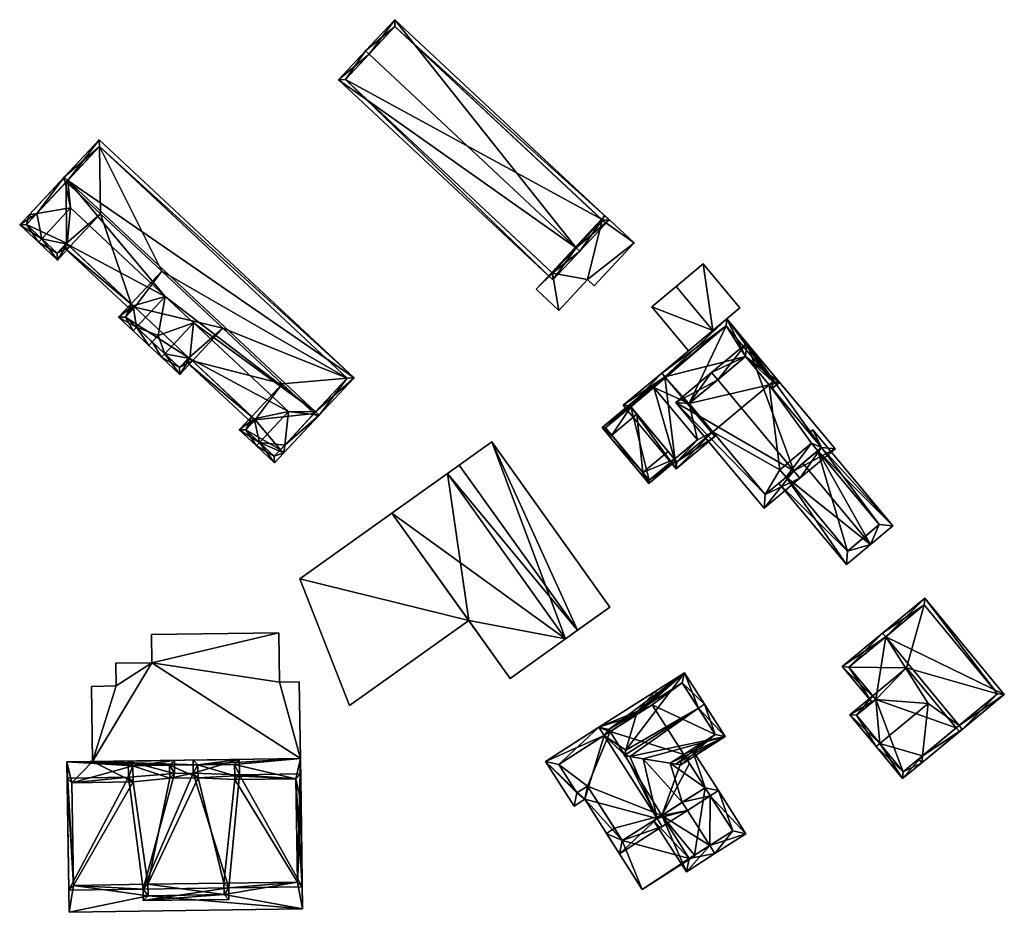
# Model space of a CAD drawing. Header units: inches. Extents: x 2685601 to 2690022, y 1235992 to 1239010.
# Tile 336 of 390: x 2689453 to 2689556, y 1237446 to 1237539. Entities that reach past the tile are written whole.
import ezdxf

# ---------------------------------------------------------------- set-up
doc = ezdxf.new("R2010")
doc.units = ezdxf.units.IN
doc.header["$MEASUREMENT"] = 0
doc.layers.add('Gebaeude Einzelhaus', color=10, linetype='Continuous')
doc.layers.add('Offenes Gebaeude', color=10, linetype='Continuous')

msp = doc.modelspace()

# ---------------------------------------------------------------- meshes
at = {"layer": 'Gebaeude Einzelhaus'}
mesh = msp.add_polyface(dxfattribs=at)
corners = [(2689511.064, 1237515.296, 483.507), (2689508.616, 1237511.945, 481.8), (2689511.429, 1237514.955, 483.507), (2689486.274, 1237532.823, 481.8), (2689489.451, 1237535.492, 483.507), (2689489.086, 1237535.833, 483.507), (2689514.479, 1237518.219, 481.8), (2689492.135, 1237539.096, 481.8), (2689508.593, 1237512.651, 482.007), (2689486.98, 1237532.846, 482.007), (2689513.773, 1237518.195, 481.991), (2689492.159, 1237538.39, 481.991), (2689513.683, 1237518.279, 479.667), (2689492.159, 1237538.39, 473.13), (2689513.773, 1237518.195, 479.667), (2689513.683, 1237518.279, 473.13), (2689486.98, 1237532.846, 473.13), (2689508.503, 1237512.735, 473.13), (2689508.503, 1237512.735, 479.667), (2689508.593, 1237512.651, 479.667), (2689513.773, 1237518.195, 473.13), (2689508.593, 1237512.651, 473.13)]
mesh.append_faces([[corners[k] for k in face] for face in [(4, 9, 5), (11, 4, 5), (5, 9, 3), (7, 11, 5), (10, 11, 6), (6, 11, 7), (8, 0, 2), (2, 0, 10), (2, 10, 6), (9, 8, 1), (3, 9, 1), (1, 8, 2), (0, 7, 4), (4, 7, 5), (2, 6, 0), (0, 6, 7), (3, 4, 5), (3, 0, 4), (3, 1, 0), (0, 1, 2)]], dxfattribs={"color": 13})
mesh.append_faces([[corners[k] for k in face] for face in [(15, 16, 13), (15, 17, 16), (15, 21, 17), (15, 20, 21), (10, 0, 14), (14, 0, 19), (19, 0, 8), (16, 18, 9), (9, 18, 8), (8, 18, 19), (16, 17, 18), (4, 11, 9), (9, 11, 16), (16, 11, 13), (13, 12, 15), (12, 10, 14), (13, 11, 12), (12, 11, 10)]], dxfattribs={"color": 41})
mesh = msp.add_polyface(dxfattribs=at)
corners = [(2689480.662, 1237494.732, 484.468), (2689484.091, 1237497.671, 484.167), (2689483.726, 1237498.012, 484.468), (2689480.569, 1237493.901, 484.167), (2689478.044, 1237494.999, 485.731), (2689481.053, 1237498.219, 485.731), (2689479.599, 1237492.863, 484.167), (2689477.703, 1237494.634, 485.731), (2689477.481, 1237497.471, 484.391), (2689475.913, 1237496.308, 484.167), (2689477.224, 1237497.711, 484.167), (2689479.575, 1237493.569, 484.468), (2689476.619, 1237496.331, 484.486), (2689477.589, 1237497.37, 484.486), (2689453.018, 1237517.699, 484.167), (2689454.973, 1237515.874, 485.731), (2689455.313, 1237516.238, 485.731), (2689454.798, 1237518.873, 484.459), (2689458.322, 1237519.458, 485.731), (2689457.511, 1237522.508, 484.167), (2689457.876, 1237522.167, 484.459), (2689453.989, 1237518.738, 484.167), (2689457.976, 1237515.697, 484.391), (2689456.948, 1237514.028, 484.167), (2689458.259, 1237515.432, 484.167), (2689453.724, 1237517.723, 484.459), (2689456.924, 1237514.734, 484.456), (2689457.894, 1237515.773, 484.456), (2689465.189, 1237507.011, 485.731), (2689468.197, 1237510.231, 485.731), (2689464.864, 1237509.26, 484.391), (2689463.336, 1237508.059, 484.167), (2689464.647, 1237509.463, 484.167), (2689464.848, 1237506.646, 485.731), (2689467.457, 1237506.153, 484.167), (2689466.828, 1237505.479, 484.167), (2689466.486, 1237505.114, 484.167), (2689467.798, 1237503.89, 485.731), (2689468.138, 1237504.254, 485.731), (2689471.147, 1237507.475, 485.731), (2689470.754, 1237503.756, 484.391), (2689469.718, 1237502.095, 484.167), (2689471.029, 1237503.499, 484.167), (2689464.043, 1237508.083, 484.545), (2689465.013, 1237509.121, 484.546), (2689469.694, 1237502.801, 484.464), (2689470.664, 1237503.84, 484.464), (2689458.032, 1237522.333, 486.585), (2689487.886, 1237501.733, 484.167), (2689461.305, 1237526.569, 484.167), (2689483.883, 1237498.179, 486.585), (2689484.248, 1237497.838, 486.585), (2689457.666, 1237522.675, 486.585), (2689470.323, 1237503.475, 484.167), (2689470.664, 1237503.84, 484.391), (2689477.248, 1237497.004, 484.167), (2689477.589, 1237497.37, 484.391), (2689480.204, 1237494.242, 484.167), (2689454.354, 1237518.397, 484.167), (2689457.553, 1237515.408, 484.167), (2689457.894, 1237515.773, 484.391), (2689464.672, 1237508.756, 484.167), (2689465.013, 1237509.121, 484.391), (2689487.18, 1237501.709, 484.394), (2689461.329, 1237525.863, 484.394), (2689477.589, 1237497.37, 471.601), (2689477.224, 1237497.711, 471.601), (2689476.619, 1237496.331, 471.601), (2689479.575, 1237493.569, 471.601), (2689480.204, 1237494.242, 471.601), (2689483.726, 1237498.012, 471.601), (2689480.405, 1237501.116, 471.601), (2689457.876, 1237522.167, 471.601), (2689453.724, 1237517.723, 471.601), (2689456.924, 1237514.734, 471.601), (2689457.894, 1237515.773, 471.601), (2689458.259, 1237515.432, 471.601), (2689461.44, 1237518.836, 471.601), (2689465.013, 1237509.121, 471.601), (2689464.647, 1237509.463, 471.601), (2689464.043, 1237508.083, 471.601), (2689469.694, 1237502.801, 471.601), (2689470.664, 1237503.84, 471.601), (2689471.029, 1237503.499, 471.601), (2689467.829, 1237512.868, 471.601), (2689474.21, 1237506.904, 471.601), (2689487.18, 1237501.709, 471.601), (2689461.329, 1237525.863, 471.601)]
mesh.append_faces([[corners[k] for k in face] for face in [(48, 64, 49), (49, 64, 52), (52, 64, 47), (51, 63, 48), (48, 63, 64), (51, 50, 63), (51, 0, 50), (51, 3, 0), (0, 3, 57), (8, 53, 40), (40, 53, 54), (56, 55, 8), (8, 55, 53), (30, 59, 22), (22, 59, 60), (62, 61, 30), (30, 61, 59), (52, 17, 21), (21, 17, 58), (52, 47, 17), (30, 61, 62), (30, 59, 61), (30, 22, 59), (59, 22, 60), (17, 21, 58), (18, 52, 17), (17, 52, 21), (18, 47, 52), (51, 0, 3), (3, 0, 57), (50, 5, 51), (51, 5, 0), (8, 55, 56), (8, 53, 55), (5, 40, 8), (8, 40, 53), (53, 40, 54), (50, 39, 5), (5, 39, 40), (30, 29, 22), (22, 29, 18), (18, 29, 47), (47, 29, 50), (50, 29, 39), (39, 29, 34), (47, 49, 52), (51, 48, 50), (50, 48, 47), (47, 48, 49), (35, 38, 37), (37, 45, 41), (41, 45, 42), (42, 45, 40), (40, 45, 46), (37, 38, 45), (36, 35, 37), (35, 36, 28), (28, 36, 33), (31, 43, 33), (33, 43, 28), (43, 30, 44), (31, 32, 43), (43, 32, 30), (38, 40, 39), (37, 41, 38), (38, 41, 40), (40, 41, 42), (35, 38, 34), (34, 38, 39), (36, 37, 35), (35, 37, 38), (35, 28, 36), (36, 28, 33), (35, 34, 28), (28, 34, 29), (28, 31, 33), (28, 30, 31), (31, 30, 32), (28, 29, 30), (15, 26, 23), (23, 26, 24), (24, 26, 22), (22, 26, 27), (15, 16, 26), (17, 19, 20), (17, 21, 19), (17, 25, 21), (21, 25, 14), (14, 25, 15), (15, 25, 16), (16, 22, 18), (15, 23, 16), (16, 23, 22), (22, 23, 24), (14, 17, 21), (21, 17, 19), (19, 17, 20), (14, 16, 17), (17, 16, 18), (14, 15, 16), (9, 12, 7), (7, 12, 4), (12, 8, 13), (9, 10, 12), (12, 10, 8), (11, 7, 4), (11, 6, 7), (0, 3, 11), (11, 3, 6), (2, 1, 0), (0, 1, 3), (4, 9, 7), (4, 8, 9), (9, 8, 10), (4, 5, 8), (3, 4, 6), (6, 4, 7), (3, 0, 4), (4, 0, 5), (3, 1, 0), (0, 1, 2)]], dxfattribs={"color": 13})
mesh.append_faces([[corners[k] for k in face] for face in [(87, 77, 72), (77, 79, 76), (86, 84, 87), (87, 84, 77), (77, 84, 79), (86, 85, 84), (70, 71, 86), (86, 71, 85), (85, 71, 83), (83, 71, 66), (47, 20, 17), (47, 64, 20), (20, 64, 72), (72, 64, 87), (64, 63, 87), (87, 63, 86), (63, 70, 86), (0, 2, 50), (50, 2, 63), (63, 2, 70), (8, 42, 10), (10, 42, 66), (66, 42, 83), (8, 40, 42), (24, 30, 22), (79, 32, 76), (76, 32, 24), (24, 32, 30), (82, 85, 83), (82, 78, 85), (85, 78, 84), (84, 78, 79), (82, 80, 78), (82, 81, 80), (54, 40, 46), (54, 42, 40), (54, 82, 42), (42, 82, 83), (45, 54, 46), (45, 81, 54), (54, 81, 82), (35, 45, 38), (35, 81, 45), (35, 80, 81), (28, 43, 35), (35, 43, 80), (62, 43, 44), (62, 80, 43), (62, 78, 80), (30, 62, 44), (30, 32, 62), (62, 32, 78), (78, 32, 79), (75, 77, 76), (75, 72, 77), (75, 73, 72), (75, 74, 73), (60, 22, 27), (60, 24, 22), (60, 75, 24), (24, 75, 76), (26, 60, 27), (26, 74, 60), (60, 74, 75), (26, 73, 74), (16, 25, 26), (26, 25, 73), (17, 73, 25), (17, 72, 73), (17, 20, 72), (69, 65, 70), (70, 65, 71), (71, 65, 66), (69, 67, 65), (69, 68, 67), (0, 70, 2), (11, 69, 0), (0, 69, 70), (11, 68, 69), (11, 67, 68), (4, 12, 11), (11, 12, 67), (56, 12, 13), (56, 67, 12), (56, 65, 67), (8, 56, 13), (8, 10, 56), (56, 10, 65), (65, 10, 66)]], dxfattribs={"color": 41})
mesh = msp.add_polyface(dxfattribs=at)
corners = [(2689517.108, 1237515.813, 479.667), (2689512.246, 1237511.993, 479.667), (2689512.936, 1237511.348, 479.667), (2689513.773, 1237518.195, 479.667), (2689508.593, 1237512.651, 479.667), (2689509.243, 1237508.778, 479.667), (2689514.049, 1237518.671, 479.667), (2689513.683, 1237518.279, 479.667), (2689506.873, 1237510.991, 479.667), (2689508.503, 1237512.735, 479.667), (2689512.246, 1237511.993, 473.13), (2689509.243, 1237508.778, 473.13), (2689512.936, 1237511.348, 473.13), (2689517.108, 1237515.813, 473.13), (2689514.049, 1237518.671, 473.13), (2689513.683, 1237518.279, 473.13), (2689506.873, 1237510.991, 473.13), (2689508.503, 1237512.735, 473.13), (2689508.593, 1237512.651, 473.13), (2689513.773, 1237518.195, 473.13)]
mesh.append_faces([[corners[k] for k in face] for face in [(5, 4, 8), (8, 4, 9), (3, 6, 7), (3, 0, 6), (5, 1, 4), (4, 1, 3), (3, 1, 0), (0, 1, 2)]], dxfattribs={"color": 13})
mesh.append_faces([[corners[k] for k in face] for face in [(10, 13, 12), (10, 19, 13), (13, 19, 14), (14, 19, 15), (10, 18, 19), (18, 16, 17), (10, 11, 18), (18, 11, 16), (5, 8, 11), (11, 8, 16), (16, 9, 17), (16, 8, 9), (14, 15, 6), (6, 15, 7), (6, 0, 14), (14, 0, 13), (0, 2, 13), (13, 2, 12), (2, 1, 12), (12, 1, 10), (1, 5, 10), (10, 5, 11)]], dxfattribs={"color": 41})
mesh = msp.add_polyface(dxfattribs=at)
corners = [(2689525.188, 1237496.003, 485.165), (2689521.486, 1237492.263, 482.889), (2689525.508, 1237495.62, 485.165), (2689520.306, 1237501.85, 485.165), (2689515.965, 1237498.878, 482.889), (2689519.986, 1237502.234, 485.165), (2689526.753, 1237507.883, 479.855), (2689522.853, 1237499.055, 485.067), (2689528.726, 1237503.958, 480.458), (2689525.633, 1237495.725, 485.067), (2689525.313, 1237496.108, 485.067), (2689532.274, 1237501.268, 479.855), (2689531.186, 1237501.011, 480.457), (2689531.506, 1237500.627, 480.457), (2689516.669, 1237498.814, 483.106), (2689521.55, 1237492.966, 483.106), (2689531.57, 1237501.331, 480.156), (2689526.689, 1237507.179, 480.156), (2689526.689, 1237507.179, 474.686), (2689531.57, 1237501.331, 474.686), (2689516.669, 1237498.814, 479.86), (2689516.669, 1237498.814, 474.686), (2689520.646, 1237494.049, 480.709), (2689521.297, 1237493.269, 479.947), (2689521.55, 1237492.966, 474.686), (2689516.744, 1237498.724, 479.948), (2689517.395, 1237497.944, 480.709), (2689516.744, 1237498.724, 474.686), (2689521.297, 1237493.269, 474.686), (2689525.313, 1237496.108, 474.686), (2689531.186, 1237501.011, 474.686), (2689528.726, 1237503.958, 474.686), (2689522.853, 1237499.055, 474.686), (2689523.695, 1237495.27, 474.686), (2689519.141, 1237500.725, 474.686)]
mesh.append_faces([[corners[k] for k in face] for face in [(2, 0, 9), (9, 0, 10), (6, 17, 5), (5, 17, 3), (13, 16, 11), (11, 16, 6), (6, 16, 17), (13, 12, 16), (1, 15, 2), (2, 15, 0), (4, 14, 1), (1, 14, 15), (4, 5, 14), (14, 5, 3), (11, 12, 13), (6, 8, 11), (11, 8, 12), (7, 0, 10), (10, 0, 9), (9, 0, 2), (6, 3, 8), (8, 3, 7), (7, 3, 0), (6, 5, 3), (4, 3, 5), (4, 1, 3), (3, 1, 0), (0, 1, 2)]], dxfattribs={"color": 13})
mesh.append_faces([[corners[k] for k in face] for face in [(18, 34, 21), (21, 34, 27), (33, 24, 28), (33, 29, 24), (18, 32, 34), (34, 32, 33), (33, 32, 29), (18, 31, 32), (18, 19, 31), (31, 19, 30), (19, 16, 30), (30, 16, 12), (15, 10, 0), (15, 29, 10), (15, 24, 29), (24, 23, 28), (25, 20, 27), (27, 20, 21), (22, 14, 26), (26, 14, 25), (25, 14, 20), (24, 15, 23), (23, 15, 22), (22, 15, 14), (3, 20, 14), (20, 18, 21), (3, 17, 20), (20, 17, 18), (17, 16, 18), (18, 16, 19)]], dxfattribs={"color": 41})
mesh = msp.add_polyface(dxfattribs=at)
corners = [(2689533.742, 1237492.03, 488.007), (2689534.383, 1237491.263, 488.008), (2689538.063, 1237494.335, 485.449), (2689528.854, 1237505.366, 485.449), (2689525.815, 1237501.528, 488.008), (2689525.174, 1237502.295, 488.008), (2689521.444, 1237499.181, 485.449), (2689530.653, 1237488.15, 485.449), (2689536.654, 1237494.461, 485.984), (2689528.726, 1237503.958, 485.982), (2689522.853, 1237499.055, 485.976), (2689530.78, 1237489.559, 485.976), (2689534.69, 1237492.822, 483.286), (2689536.249, 1237494.123, 482.508), (2689536.654, 1237494.461, 482.306), (2689532.946, 1237491.367, 482.48), (2689530.78, 1237489.559, 474.686), (2689532.946, 1237491.367, 474.686), (2689536.249, 1237494.123, 474.686), (2689536.654, 1237494.461, 474.686), (2689531.186, 1237501.011, 480.457), (2689531.186, 1237501.011, 474.686), (2689528.726, 1237503.958, 480.458), (2689522.853, 1237499.055, 485.067), (2689525.313, 1237496.108, 485.067), (2689525.313, 1237496.108, 474.686), (2689535.594, 1237494.908, 474.686), (2689532.291, 1237492.151, 474.686), (2689522.853, 1237499.055, 474.686), (2689528.726, 1237503.958, 474.686)]
mesh.append_faces([[corners[k] for k in face] for face in [(6, 11, 7), (7, 11, 1), (1, 11, 0), (5, 10, 6), (6, 10, 11), (5, 4, 10), (5, 9, 4), (8, 1, 0), (8, 2, 1), (5, 3, 9), (9, 3, 8), (8, 3, 2), (0, 7, 1), (5, 6, 4), (4, 6, 0), (0, 6, 7), (0, 3, 4), (4, 3, 5), (0, 2, 3), (0, 1, 2)]], dxfattribs={"color": 13})
mesh.append_faces([[corners[k] for k in face] for face in [(21, 28, 29), (21, 25, 28), (21, 27, 25), (25, 27, 16), (16, 27, 17), (21, 26, 27), (21, 19, 26), (26, 19, 18), (16, 24, 25), (24, 10, 23), (16, 11, 24), (24, 11, 10), (23, 9, 22), (10, 4, 23), (23, 4, 9), (9, 20, 22), (20, 19, 21), (20, 14, 19), (9, 8, 20), (20, 8, 14), (14, 18, 19), (14, 13, 18), (15, 16, 17), (15, 11, 16), (12, 0, 15), (15, 0, 11), (14, 8, 13), (13, 8, 12), (12, 8, 0)]], dxfattribs={"color": 41})
mesh = msp.add_polyface(dxfattribs=at)
corners = [(2689516.669, 1237498.814, 479.86), (2689519.173, 1237501.078, 479.76), (2689513.756, 1237496.556, 479.76), (2689519.248, 1237500.967, 479.86), (2689514.76, 1237495.745, 480.709), (2689514.568, 1237495.584, 480.709), (2689516.744, 1237498.724, 479.948), (2689517.395, 1237497.944, 480.709), (2689517.819, 1237491.689, 480.709), (2689518.012, 1237491.85, 480.709), (2689520.646, 1237494.049, 480.709), (2689518.631, 1237490.718, 479.76), (2689521.457, 1237493.077, 479.76), (2689521.297, 1237493.269, 479.947), (2689519.258, 1237500.976, 479.76), (2689514.109, 1237496.525, 479.947), (2689518.663, 1237491.07, 479.947), (2689516.744, 1237498.724, 474.686), (2689514.109, 1237496.525, 474.686), (2689518.663, 1237491.07, 474.686), (2689521.297, 1237493.269, 474.686), (2689519.141, 1237500.725, 474.686), (2689523.695, 1237495.27, 474.686)]
mesh.append_faces([[corners[k] for k in face] for face in [(14, 3, 1), (11, 16, 12), (12, 16, 13), (11, 8, 16), (16, 8, 9), (5, 9, 8), (5, 4, 9), (2, 15, 5), (5, 15, 4), (2, 0, 15), (15, 0, 6), (2, 1, 0), (0, 1, 3), (14, 1, 3), (11, 9, 8), (11, 13, 9), (9, 13, 10), (11, 12, 13), (5, 9, 4), (4, 9, 7), (7, 9, 10), (5, 8, 9), (6, 4, 7), (0, 2, 6), (6, 2, 4), (4, 2, 5), (3, 1, 0), (0, 1, 2)]], dxfattribs={"color": 13})
mesh.append_faces([[corners[k] for k in face] for face in [(17, 19, 18), (17, 20, 19), (17, 21, 20), (20, 21, 22), (19, 20, 16), (16, 20, 13), (4, 19, 9), (9, 19, 16), (4, 18, 19), (4, 15, 18), (18, 15, 17), (17, 15, 6)]], dxfattribs={"color": 41})
mesh = msp.add_polyface(dxfattribs=at)
corners = [(2689536.249, 1237494.123, 482.508), (2689541.753, 1237484.359, 483.286), (2689544.08, 1237486.301, 482.125), (2689534.69, 1237492.822, 483.286), (2689536.654, 1237494.461, 482.306), (2689535.721, 1237496.316, 482.125), (2689535.358, 1237496.013, 482.306), (2689532.946, 1237491.367, 482.48), (2689532.179, 1237490.726, 482.125), (2689539.241, 1237482.264, 482.125), (2689542.671, 1237486.429, 482.508), (2689541.111, 1237485.126, 483.286), (2689539.369, 1237483.673, 482.48), (2689542.671, 1237486.429, 474.686), (2689539.369, 1237483.673, 474.686), (2689536.249, 1237494.123, 474.686), (2689532.946, 1237491.367, 474.686), (2689535.594, 1237494.908, 474.686), (2689532.291, 1237492.151, 474.686)]
mesh.append_faces([[corners[k] for k in face] for face in [(12, 8, 7), (12, 9, 8), (12, 1, 9), (12, 11, 1), (4, 10, 0), (10, 1, 11), (4, 2, 10), (10, 2, 1), (6, 5, 4), (4, 5, 2), (7, 1, 3), (7, 9, 1), (7, 8, 9), (4, 5, 6), (0, 2, 4), (4, 2, 5), (3, 1, 0), (0, 1, 2)]], dxfattribs={"color": 13})
mesh.append_faces([[corners[k] for k in face] for face in [(15, 16, 17), (17, 16, 18), (13, 14, 15), (15, 14, 16), (14, 12, 16), (16, 12, 7), (13, 15, 10), (10, 15, 0), (10, 12, 13), (13, 12, 14), (10, 11, 12)]], dxfattribs={"color": 41})
mesh = msp.add_polyface(dxfattribs=at)
corners = [(2689502.258, 1237495.063, 483.435), (2689509.935, 1237474.515, 484.572), (2689514.568, 1237477.823, 483.435), (2689497.625, 1237491.755, 484.572), (2689491.844, 1237487.626, 484.43), (2689509.935, 1237474.515, 483.377), (2689497.625, 1237491.755, 483.377), (2689504.155, 1237470.388, 484.43), (2689482.241, 1237480.769, 480.875), (2689487.43, 1237467.545, 480.875), (2689499.85, 1237476.415, 480.875), (2689491.844, 1237487.626, 480.875), (2689502.258, 1237495.063, 474.893), (2689514.568, 1237477.823, 474.893), (2689498.868, 1237492.643, 474.893), (2689497.625, 1237491.755, 474.893), (2689509.935, 1237474.515, 474.893), (2689511.179, 1237475.403, 474.893), (2689491.844, 1237487.626, 474.893), (2689504.155, 1237470.388, 474.893), (2689499.85, 1237476.415, 474.893), (2689482.241, 1237480.769, 474.893), (2689487.43, 1237467.545, 474.893)]
mesh.append_faces([[corners[k] for k in face] for face in [(8, 10, 11), (8, 9, 10), (7, 5, 4), (4, 5, 6), (3, 1, 0), (0, 1, 2)]], dxfattribs={"color": 13})
mesh.append_faces([[corners[k] for k in face] for face in [(21, 20, 22), (21, 18, 20), (22, 20, 9), (9, 20, 10), (9, 8, 22), (22, 8, 21), (11, 18, 8), (8, 18, 21), (16, 20, 15), (15, 20, 18), (16, 19, 20), (7, 19, 5), (5, 19, 16), (19, 10, 20), (10, 4, 11), (19, 7, 10), (10, 7, 4), (11, 15, 18), (4, 6, 11), (11, 6, 15), (14, 17, 15), (15, 17, 16), (14, 12, 17), (17, 12, 13), (5, 2, 1), (5, 17, 2), (2, 17, 13), (5, 16, 17), (1, 3, 5), (5, 3, 6), (0, 6, 3), (0, 14, 6), (6, 14, 15), (0, 12, 14), (0, 2, 12), (12, 2, 13)]], dxfattribs={"color": 41})
mesh = msp.add_polyface(dxfattribs=at)
corners = [(2689542.29, 1237468.2, 487.558), (2689541.98, 1237468.575, 487.285), (2689539.591, 1237466.603, 487.285), (2689542.719, 1237463.598, 489.703), (2689542.334, 1237463.28, 489.703), (2689547.751, 1237467.752, 489.703), (2689547.171, 1237462.305, 487.564), (2689545.091, 1237459.939, 487.285), (2689547.095, 1237461.593, 487.285), (2689551.019, 1237464.831, 487.285), (2689550.7, 1237465.217, 487.564), (2689540.295, 1237466.535, 487.566), (2689542.299, 1237468.189, 487.566), (2689545.159, 1237460.643, 487.564), (2689543.337, 1237474.735, 490.271), (2689547.413, 1237478.748, 487.285), (2689543.019, 1237475.12, 490.271), (2689555.706, 1237468.7, 487.285), (2689550.993, 1237465.459, 490.271), (2689551.311, 1237465.073, 490.271), (2689538.803, 1237471.64, 487.285), (2689541.914, 1237467.871, 487.285), (2689542.299, 1237468.189, 487.558), (2689546.776, 1237461.979, 487.285), (2689555.003, 1237468.768, 487.546), (2689547.345, 1237478.044, 487.547), (2689539.506, 1237471.573, 487.558), (2689542.299, 1237468.189, 476.896), (2689541.98, 1237468.575, 476.896), (2689540.295, 1237466.535, 476.896), (2689545.159, 1237460.643, 476.896), (2689550.7, 1237465.217, 476.896), (2689545.519, 1237471.495, 476.896), (2689555.003, 1237468.768, 476.896), (2689547.345, 1237478.044, 476.896), (2689539.506, 1237471.573, 476.896)]
mesh.append_faces([[corners[k] for k in face] for face in [(6, 8, 23), (18, 19, 6), (6, 19, 8), (21, 0, 22), (21, 26, 0), (26, 16, 14), (21, 20, 26), (26, 20, 16), (15, 25, 16), (16, 25, 14), (17, 24, 15), (15, 24, 25), (17, 19, 24), (24, 19, 18), (18, 6, 19), (19, 6, 8), (8, 6, 23), (14, 5, 18), (18, 5, 6), (14, 0, 5), (0, 21, 22), (16, 20, 14), (14, 20, 0), (0, 20, 21), (17, 18, 19), (17, 14, 18), (17, 15, 14), (14, 15, 16), (8, 6, 9), (9, 6, 10), (4, 13, 7), (7, 13, 8), (8, 13, 6), (4, 3, 13), (2, 11, 4), (4, 11, 3), (11, 0, 12), (2, 1, 11), (11, 1, 0), (7, 3, 4), (10, 6, 9), (9, 6, 8), (8, 6, 7), (7, 6, 3), (3, 6, 5), (0, 3, 5), (0, 2, 3), (3, 2, 4), (0, 1, 2)]], dxfattribs={"color": 13})
mesh.append_faces([[corners[k] for k in face] for face in [(31, 32, 33), (33, 32, 34), (34, 32, 35), (35, 32, 28), (26, 1, 0), (26, 35, 1), (1, 35, 28), (14, 25, 26), (26, 25, 35), (35, 25, 34), (25, 24, 34), (34, 24, 33), (24, 31, 33), (6, 10, 18), (18, 10, 24), (24, 10, 31), (29, 27, 30), (30, 27, 31), (31, 27, 32), (32, 27, 28), (6, 31, 10), (6, 30, 31), (6, 13, 30), (13, 29, 30), (3, 11, 13), (13, 11, 29), (22, 11, 12), (22, 29, 11), (22, 27, 29), (0, 22, 12), (0, 1, 22), (22, 1, 27), (27, 1, 28)]], dxfattribs={"color": 41})
mesh = msp.add_polyface(dxfattribs=at)
corners = [(2689466.401, 1237447.714, 489.134), (2689458.163, 1237445.988, 489.134), (2689482.525, 1237446.343, 489.134), (2689458.621, 1237448.798, 489.134), (2689457.934, 1237461.669, 489.134), (2689481.984, 1237449.136, 489.134), (2689482.296, 1237462.023, 489.134), (2689474.335, 1237447.829, 489.134), (2689471.6, 1237461.368, 489.134), (2689475.421, 1237461.423, 489.134), (2689481.828, 1237459.928, 489.134), (2689458.466, 1237459.496, 489.134), (2689464.834, 1237461.269, 489.134), (2689468.654, 1237461.324, 489.134), (2689466.384, 1237448.91, 489.134), (2689464.858, 1237459.589, 489.134), (2689471.62, 1237460.013, 489.134), (2689468.674, 1237459.969, 489.134), (2689475.444, 1237460.229, 489.134), (2689475.444, 1237459.835, 489.134), (2689474.318, 1237449.025, 489.134), (2689482.296, 1237462.023, 479.926), (2689482.18, 1237470.041, 479.926), (2689480.116, 1237470.011, 479.926), (2689466.805, 1237472.02, 479.926), (2689480.041, 1237475.144, 479.926), (2689466.763, 1237474.951, 479.926), (2689463.096, 1237469.595, 479.926), (2689463.061, 1237471.965, 479.926), (2689460.608, 1237461.708, 479.926), (2689460.494, 1237469.558, 479.926), (2689458.163, 1237445.988, 474.683), (2689457.934, 1237461.669, 474.683), (2689482.525, 1237446.343, 474.683), (2689482.363, 1237457.505, 474.683), (2689482.296, 1237462.023, 474.683), (2689460.608, 1237461.708, 474.683), (2689466.401, 1237447.714, 474.683), (2689481.984, 1237449.136, 474.683), (2689474.335, 1237447.829, 474.683), (2689458.621, 1237448.798, 474.683), (2689458.466, 1237459.496, 474.683), (2689471.6, 1237461.368, 474.683), (2689464.858, 1237459.589, 474.683), (2689464.834, 1237461.269, 474.683), (2689468.654, 1237461.324, 474.683), (2689481.828, 1237459.928, 474.683), (2689475.421, 1237461.423, 474.683), (2689466.384, 1237448.91, 474.683), (2689474.318, 1237449.025, 474.683), (2689475.444, 1237460.229, 474.683), (2689475.444, 1237459.835, 474.683), (2689471.62, 1237460.013, 474.683), (2689468.674, 1237459.969, 474.683), (2689466.805, 1237472.02, 474.683), (2689466.763, 1237474.951, 474.683), (2689463.061, 1237471.965, 474.683), (2689463.096, 1237469.595, 474.683), (2689460.494, 1237469.558, 474.683), (2689482.18, 1237470.041, 474.683), (2689482.297, 1237462.023, 474.683), (2689480.116, 1237470.011, 474.683), (2689480.041, 1237475.144, 474.683)]
mesh.append_faces([[corners[k] for k in face] for face in [(29, 27, 30), (21, 24, 29), (29, 24, 27), (27, 24, 28), (24, 25, 26), (21, 23, 24), (24, 23, 25), (21, 22, 23), (7, 5, 20), (10, 18, 19), (10, 9, 18), (8, 13, 16), (16, 13, 17), (12, 11, 15), (14, 3, 0), (8, 4, 13), (13, 4, 12), (12, 4, 11), (11, 4, 3), (5, 6, 10), (10, 6, 9), (9, 6, 8), (8, 6, 4), (0, 2, 7), (7, 2, 5), (5, 2, 6), (1, 0, 3), (1, 3, 4), (0, 1, 2)]], dxfattribs={"color": 13})
mesh.append_faces([[corners[k] for k in face] for face in [(57, 36, 58), (60, 61, 59), (56, 54, 57), (57, 54, 36), (36, 54, 60), (60, 54, 61), (61, 54, 62), (62, 54, 55), (26, 25, 55), (55, 25, 62), (25, 23, 62), (62, 23, 61), (23, 22, 61), (61, 22, 59), (60, 59, 21), (21, 59, 22), (58, 36, 30), (30, 36, 29), (30, 27, 58), (58, 27, 57), (27, 28, 57), (57, 28, 56), (28, 24, 56), (56, 24, 54), (24, 26, 54), (54, 26, 55), (45, 52, 53), (45, 42, 52), (47, 46, 50), (50, 46, 51), (38, 39, 49), (37, 40, 48), (46, 34, 38), (42, 35, 47), (47, 35, 46), (46, 35, 34), (45, 36, 42), (41, 36, 43), (36, 45, 44), (43, 36, 44), (42, 36, 35), (40, 32, 41), (41, 32, 36), (37, 31, 40), (40, 31, 32), (38, 33, 39), (39, 33, 37), (33, 38, 34), (37, 33, 31), (32, 29, 36), (29, 6, 21), (32, 4, 29), (29, 4, 6), (34, 2, 33), (35, 21, 34), (34, 21, 2), (2, 21, 6), (2, 1, 33), (33, 1, 31), (1, 4, 31), (31, 4, 32)]], dxfattribs={"color": 41})
mesh = msp.add_polyface(dxfattribs=at)
corners = [(2689516.163, 1237462.397, 488.671), (2689516.049, 1237462.325, 488.671), (2689516.228, 1237462.295, 488.577), (2689516.65, 1237462.228, 488.355), (2689523.819, 1237467.28, 488.671), (2689526.601, 1237464.31, 485.544), (2689524.451, 1237467.683, 488.671), (2689518.029, 1237462.004, 487.63), (2689520.863, 1237461.541, 486.14), (2689521.444, 1237461.446, 485.835), (2689521.976, 1237461.36, 485.556), (2689516.22, 1237462.902, 488.355), (2689516.1, 1237462.496, 488.577), (2689522.354, 1237470.971, 485.544), (2689514.553, 1237464.811, 486.361), (2689513.433, 1237465.283, 485.567), (2689513.971, 1237464.44, 486.362), (2689514.603, 1237464.843, 486.361), (2689517.298, 1237466.561, 486.354), (2689525.566, 1237464.539, 486.129), (2689522.125, 1237469.936, 486.144), (2689514.469, 1237465.054, 486.161), (2689517.406, 1237466.926, 486.154), (2689522.125, 1237469.936, 478.047), (2689525.566, 1237464.539, 478.047), (2689514.469, 1237465.054, 478.047), (2689514.603, 1237464.843, 478.047), (2689522.295, 1237462.454, 484.96), (2689522.295, 1237462.454, 478.047), (2689518.989, 1237467.639, 478.047)]
mesh.append_faces([[corners[k] for k in face] for face in [(2, 1, 0), (0, 1, 12), (21, 17, 14), (8, 19, 9), (21, 13, 22), (22, 13, 20), (15, 21, 16), (16, 21, 14), (15, 13, 21), (6, 20, 13), (6, 4, 20), (5, 10, 19), (19, 10, 9), (5, 19, 6), (6, 19, 4), (13, 18, 11), (13, 15, 18), (18, 15, 17), (17, 15, 14), (14, 15, 16), (13, 4, 6), (0, 12, 1), (13, 11, 4), (4, 11, 0), (0, 11, 12), (5, 9, 10), (5, 8, 9), (5, 7, 8), (5, 3, 7), (4, 5, 6), (0, 3, 4), (4, 3, 5), (0, 2, 3), (0, 1, 2)]], dxfattribs={"color": 13})
mesh.append_faces([[corners[k] for k in face] for face in [(24, 29, 23), (23, 29, 25), (25, 29, 26), (24, 28, 29), (24, 27, 28), (24, 19, 27), (27, 19, 8), (12, 2, 0), (25, 26, 21), (21, 26, 17), (22, 25, 21), (22, 23, 25), (22, 20, 23), (4, 19, 20), (20, 19, 23), (23, 19, 24)]], dxfattribs={"color": 41})
mesh = msp.add_polyface(dxfattribs=at)
corners = [(2689523.194, 1237462.905, 484.264), (2689523.138, 1237462.991, 484.264), (2689522.295, 1237462.454, 484.96), (2689524.504, 1237458.989, 484.96), (2689520.863, 1237461.541, 486.14), (2689522.115, 1237457.465, 486.93), (2689518.029, 1237462.004, 487.63), (2689519.486, 1237455.789, 489.099), (2689516.65, 1237462.228, 488.355), (2689516.228, 1237462.295, 488.577), (2689513.971, 1237464.44, 489.099), (2689516.1, 1237462.496, 488.577), (2689516.22, 1237462.902, 488.355), (2689517.298, 1237466.561, 486.354), (2689513.433, 1237465.283, 489.099), (2689517.406, 1237466.926, 486.154), (2689519.294, 1237469.02, 484.264), (2689519.697, 1237468.388, 484.264), (2689522.652, 1237456.622, 486.93), (2689520.024, 1237454.946, 489.099), (2689525.885, 1237458.684, 484.264), (2689525.041, 1237458.146, 484.96), (2689511.941, 1237457.773, 485.569), (2689507.855, 1237461.726, 484.691), (2689510.829, 1237457.063, 484.691), (2689515.56, 1237452.099, 485.57), (2689509.236, 1237461.421, 485.358), (2689511.134, 1237458.444, 485.357), (2689512.246, 1237459.154, 486.235), (2689515.865, 1237453.48, 486.236), (2689514.603, 1237464.843, 486.361), (2689514.603, 1237464.843, 478.047), (2689509.236, 1237461.421, 478.047), (2689511.134, 1237458.444, 478.047), (2689512.246, 1237459.154, 478.047), (2689515.049, 1237454.759, 484.282), (2689515.049, 1237454.759, 478.047), (2689515.865, 1237453.48, 484.282), (2689519.977, 1237456.102, 485.325), (2689519.977, 1237456.102, 484.282), (2689522.888, 1237461.524, 478.047), (2689524.504, 1237458.989, 478.047), (2689522.295, 1237462.454, 478.047), (2689519.977, 1237456.102, 478.047), (2689518.989, 1237467.639, 478.047), (2689515.865, 1237453.48, 478.047)]
mesh.append_faces([[corners[k] for k in face] for face in [(22, 29, 25), (25, 29, 19), (19, 29, 7), (22, 28, 29), (23, 27, 24), (24, 27, 22), (22, 27, 28), (14, 26, 23), (23, 26, 27), (14, 10, 26), (5, 18, 7), (7, 18, 19), (0, 2, 1), (0, 3, 2), (0, 20, 3), (3, 20, 21), (14, 13, 10), (14, 15, 13), (14, 16, 15), (15, 16, 17), (7, 25, 19), (10, 22, 7), (7, 22, 25), (14, 23, 10), (10, 23, 22), (22, 23, 24), (0, 3, 20), (20, 3, 21), (5, 7, 18), (18, 7, 19), (14, 15, 16), (16, 15, 17), (10, 13, 14), (14, 13, 15), (10, 12, 13), (10, 11, 12), (7, 9, 10), (10, 9, 11), (7, 8, 9), (5, 6, 7), (7, 6, 8), (3, 4, 5), (5, 4, 6), (0, 2, 3), (3, 2, 4), (0, 1, 2)]], dxfattribs={"color": 13})
mesh.append_faces([[corners[k] for k in face] for face in [(36, 43, 45), (43, 40, 41), (43, 42, 40), (43, 31, 42), (42, 31, 44), (36, 34, 43), (43, 34, 31), (31, 34, 32), (32, 34, 33), (2, 40, 42), (2, 3, 40), (40, 3, 41), (38, 37, 39), (38, 29, 37), (5, 7, 38), (38, 7, 29), (29, 35, 37), (35, 34, 36), (29, 28, 35), (35, 28, 34), (28, 27, 34), (34, 27, 33), (27, 32, 33), (27, 26, 32), (30, 10, 13), (32, 26, 31), (31, 26, 30), (30, 26, 10)]], dxfattribs={"color": 41})
mesh = msp.add_polyface(dxfattribs=at)
corners = [(2689475.936, 1237460.343, 491.979), (2689482.491, 1237448.644, 491.979), (2689482.32, 1237460.435, 491.979), (2689475.914, 1237461.93, 491.979), (2689471.113, 1237460.505, 491.979), (2689474.825, 1237448.533, 491.979), (2689471.093, 1237461.86, 491.979), (2689469.166, 1237460.476, 491.979), (2689465.891, 1237448.403, 491.979), (2689469.146, 1237461.831, 491.979), (2689464.326, 1237461.761, 491.979), (2689464.35, 1237460.081, 491.979), (2689457.959, 1237459.989, 491.979), (2689458.129, 1237448.29, 491.979), (2689465.909, 1237447.206, 491.979), (2689474.843, 1237447.336, 491.979), (2689481.828, 1237459.928, 491.979), (2689475.421, 1237461.423, 491.979), (2689475.444, 1237460.229, 491.979), (2689475.444, 1237459.835, 491.979), (2689471.6, 1237461.368, 491.979), (2689468.674, 1237459.969, 491.979), (2689471.62, 1237460.013, 491.979), (2689468.654, 1237461.324, 491.979), (2689464.834, 1237461.269, 491.979), (2689458.466, 1237459.496, 491.979), (2689464.858, 1237459.589, 491.979), (2689458.621, 1237448.798, 491.979), (2689466.401, 1237447.714, 491.979), (2689466.384, 1237448.91, 491.979), (2689474.335, 1237447.829, 491.979), (2689481.984, 1237449.136, 491.979), (2689474.318, 1237449.025, 491.979), (2689475.421, 1237461.423, 489.134), (2689475.444, 1237460.229, 489.134), (2689471.6, 1237461.368, 489.134), (2689471.62, 1237460.013, 489.134), (2689468.674, 1237459.969, 489.134), (2689468.654, 1237461.324, 489.134), (2689464.834, 1237461.269, 489.134), (2689464.858, 1237459.589, 489.134), (2689458.466, 1237459.496, 489.134), (2689458.621, 1237448.798, 489.134), (2689466.384, 1237448.91, 489.134), (2689466.401, 1237447.714, 489.134), (2689474.335, 1237447.829, 489.134), (2689474.318, 1237449.025, 489.134), (2689481.984, 1237449.136, 489.134), (2689481.828, 1237459.928, 489.134), (2689475.444, 1237459.835, 489.134), (2689475.444, 1237459.835, 474.683), (2689481.984, 1237449.136, 474.683), (2689474.318, 1237449.025, 474.683), (2689481.828, 1237459.928, 474.683), (2689466.384, 1237448.91, 474.683), (2689474.335, 1237447.829, 474.683), (2689471.62, 1237460.013, 474.683), (2689466.401, 1237447.714, 474.683), (2689464.858, 1237459.589, 474.683), (2689458.621, 1237448.798, 474.683), (2689468.674, 1237459.969, 474.683), (2689458.466, 1237459.496, 474.683), (2689464.834, 1237461.269, 474.683), (2689468.654, 1237461.324, 474.683), (2689475.444, 1237460.229, 474.683), (2689471.6, 1237461.368, 474.683), (2689475.421, 1237461.423, 474.683)]
mesh.append_faces([[corners[k] for k in face] for face in [(31, 16, 1), (32, 31, 5), (30, 32, 5), (5, 31, 1), (15, 30, 5), (28, 30, 14), (14, 30, 15), (29, 28, 8), (27, 29, 8), (8, 28, 14), (13, 27, 8), (25, 27, 12), (12, 27, 13), (26, 25, 11), (24, 26, 11), (11, 25, 12), (10, 24, 11), (23, 24, 9), (9, 24, 10), (21, 23, 7), (7, 23, 9), (22, 21, 4), (20, 22, 4), (4, 21, 7), (6, 20, 4), (17, 20, 3), (3, 20, 6), (16, 19, 0), (0, 19, 18), (18, 17, 0), (0, 17, 3), (1, 16, 2), (2, 16, 0), (15, 5, 14), (14, 5, 8), (13, 8, 11), (12, 13, 11), (11, 8, 7), (10, 11, 7), (9, 10, 7), (8, 5, 4), (7, 8, 4), (6, 4, 3), (5, 1, 0), (4, 5, 0), (3, 4, 0), (0, 1, 2)]], dxfattribs={"color": 13})
mesh.append_faces([[corners[k] for k in face] for face in [(64, 65, 66), (50, 56, 64), (64, 56, 65), (60, 62, 63), (60, 58, 62), (58, 59, 61), (56, 54, 60), (60, 54, 58), (58, 54, 59), (54, 55, 57), (50, 52, 56), (56, 52, 54), (54, 52, 55), (53, 51, 50), (50, 51, 52), (49, 34, 19), (19, 34, 18), (19, 16, 49), (49, 16, 48), (47, 48, 31), (31, 48, 16), (46, 47, 32), (32, 47, 31), (45, 46, 30), (30, 46, 32), (30, 28, 45), (45, 28, 44), (43, 44, 29), (29, 44, 28), (42, 43, 27), (27, 43, 29), (27, 25, 42), (42, 25, 41), (40, 41, 26), (26, 41, 25), (39, 40, 24), (24, 40, 26), (38, 39, 23), (23, 39, 24), (37, 38, 21), (21, 38, 23), (21, 22, 37), (37, 22, 36), (22, 20, 36), (36, 20, 35), (33, 35, 17), (17, 35, 20), (17, 18, 33), (33, 18, 34)]], dxfattribs={"color": 41})
mesh = msp.add_polyface(dxfattribs=at)
corners = [(2689525.041, 1237458.146, 484.96), (2689522.115, 1237457.465, 486.93), (2689522.652, 1237456.622, 486.93), (2689524.504, 1237458.989, 484.96), (2689524.992, 1237452.953, 486.93), (2689528.763, 1237454.171, 484.264), (2689525.53, 1237452.11, 486.93), (2689525.885, 1237458.684, 484.264), (2689519.977, 1237456.102, 485.325), (2689519.134, 1237455.564, 484.691), (2689522.549, 1237450.209, 484.691), (2689527.381, 1237454.476, 484.961), (2689522.854, 1237451.59, 485.324), (2689527.381, 1237454.476, 478.047), (2689524.504, 1237458.989, 478.047), (2689519.977, 1237456.102, 484.282), (2689522.854, 1237451.59, 484.282), (2689523.39, 1237451.932, 484.282), (2689523.39, 1237451.932, 478.047), (2689522.854, 1237451.59, 478.047), (2689519.977, 1237456.102, 478.047)]
mesh.append_faces([[corners[k] for k in face] for face in [(12, 9, 8), (12, 10, 9), (12, 6, 10), (12, 4, 6), (5, 11, 7), (7, 11, 0), (5, 6, 11), (11, 6, 4), (8, 2, 1), (8, 4, 2), (8, 10, 4), (4, 10, 6), (8, 9, 10), (0, 5, 7), (0, 4, 5), (5, 4, 6), (0, 2, 4), (3, 1, 0), (0, 1, 2)]], dxfattribs={"color": 13})
mesh.append_faces([[corners[k] for k in face] for face in [(18, 14, 13), (18, 20, 14), (18, 19, 20), (13, 17, 18), (17, 12, 16), (17, 4, 12), (13, 11, 17), (17, 11, 4), (12, 15, 16), (12, 8, 15), (0, 14, 3), (11, 13, 0), (0, 13, 14)]], dxfattribs={"color": 41})
mesh = msp.add_polyface(dxfattribs=at)
corners = [(2689522.854, 1237451.59, 484.282), (2689517.933, 1237448.38, 484.282), (2689523.423, 1237451.881, 484.282), (2689515.865, 1237453.48, 484.282), (2689514.206, 1237454.221, 484.282), (2689523.39, 1237451.932, 484.282), (2689519.977, 1237456.102, 484.282), (2689515.049, 1237454.759, 484.282), (2689517.933, 1237448.38, 478.047), (2689514.206, 1237454.221, 478.047), (2689523.423, 1237451.881, 478.047), (2689523.39, 1237451.932, 478.047), (2689515.049, 1237454.759, 478.047), (2689515.865, 1237453.48, 478.047), (2689522.854, 1237451.59, 478.047), (2689519.977, 1237456.102, 478.047)]
mesh.append_faces([[corners[k] for k in face] for face in [(4, 3, 7), (3, 0, 6), (0, 2, 5), (4, 1, 3), (3, 1, 0), (0, 1, 2)]], dxfattribs={"color": 13})
mesh.append_faces([[corners[k] for k in face] for face in [(10, 14, 11), (14, 13, 15), (13, 9, 12), (10, 8, 14), (14, 8, 13), (13, 8, 9), (9, 7, 12), (9, 4, 7), (5, 2, 11), (11, 2, 10), (2, 1, 10), (10, 1, 8), (1, 4, 8), (8, 4, 9)]], dxfattribs={"color": 41})
at = {"layer": 'Offenes Gebaeude'}
mesh = msp.add_polyface(dxfattribs=at)
corners = [(2689524.309, 1237513.619, 479.139), (2689525.316, 1237506.684, 480.355), (2689528.135, 1237509.036, 479.139), (2689521.491, 1237511.268, 480.355), (2689518.956, 1237509.151, 479.139), (2689522.783, 1237504.569, 479.139), (2689524.309, 1237513.619, 479.039), (2689528.135, 1237509.036, 479.039), (2689521.491, 1237511.268, 480.255), (2689518.956, 1237509.151, 479.039), (2689522.783, 1237504.569, 479.039), (2689525.316, 1237506.684, 480.255)]
mesh.append_faces([[corners[k] for k in face] for face in [(5, 1, 4), (4, 1, 3), (3, 1, 0), (0, 1, 2)]], dxfattribs={"color": 13})
mesh.append_faces([[corners[k] for k in face] for face in [(9, 11, 10), (8, 11, 9), (6, 11, 8), (7, 11, 6), (10, 11, 5), (5, 11, 1), (2, 11, 7), (1, 11, 2), (9, 10, 4), (4, 10, 5), (8, 9, 4), (3, 8, 4), (6, 8, 0), (0, 8, 3), (7, 6, 2), (2, 6, 0)]], dxfattribs={"color": 41})

doc.saveas('drawing.dxf')
